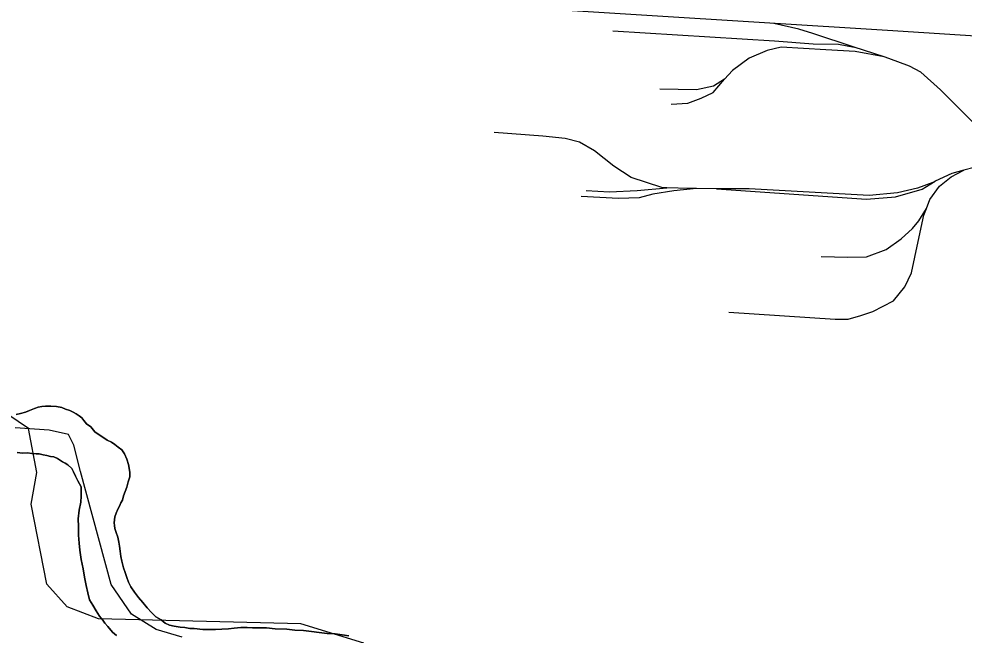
# Model space of a CAD drawing. Extents: x -59 to 82, y -3 to 49.
# Drawn here: x -12.781 to -12.112, y 33.336 to 33.772 of the extents above; entities that cross this region are included whole.
import ezdxf

# ---------------------------------------------------------------- set-up
doc = ezdxf.new("R2010")
doc.units = 0
for name, color, linetype in [('GM_X_Corporation', 7, 'Continuous'), ('GM_X_Major_River', 7, 'Continuous'), ('GM_X_Rail_Line', 7, 'Continuous')]:
    doc.layers.add(name, color=color, linetype=linetype)

msp = doc.modelspace()

# ---------------------------------------------------------------- linework, layer by layer
at = {"layer": 'GM_X_Corporation'}
for points in [[(-12.53648, 33.33008), (-12.58108, 33.34365), (-12.72411, 33.34734), (-12.7463, 33.35577), (-12.76069, 33.3718), (-12.77179, 33.42852), (-12.76788, 33.45092), (-12.77362, 33.48195), (-12.78823, 33.49202)], [(-12.66503, 33.33418), (-12.6833, 33.33968), (-12.70086, 33.35051), (-12.71512, 33.37163), (-12.73686, 33.45156), (-12.74161, 33.47012), (-12.74549, 33.47768), (-12.75918, 33.48095), (-12.78308, 33.4826)]]:
    msp.add_lwpolyline(points, dxfattribs=at)
at = {"layer": 'GM_X_Major_River'}
for points in [[(-12.70935, 33.42711), (-12.70825, 33.4294), (-12.70713, 33.43131), (-12.70642, 33.43436), (-12.70532, 33.43742), (-12.70422, 33.44047), (-12.70314, 33.44428), (-12.70204, 33.44772), (-12.70209, 33.45114), (-12.70292, 33.45645), (-12.70412, 33.46023), (-12.70569, 33.46401), (-12.70762, 33.46703), (-12.71031, 33.4689), (-12.71262, 33.47077), (-12.71491, 33.47226), (-12.71797, 33.47375), (-12.72679, 33.47972), (-12.72949, 33.48311), (-12.73256, 33.48535), (-12.73449, 33.48761), (-12.73603, 33.48949), (-12.73795, 33.49099), (-12.73987, 33.49249), (-12.74216, 33.4936), (-12.74446, 33.49471), (-12.74751, 33.49581), (-12.75018, 33.49692), (-12.75399, 33.49763), (-12.75779, 33.49797), (-12.76159, 33.49792), (-12.76424, 33.49751), (-12.76689, 33.4971), (-12.76954, 33.49631), (-12.77293, 33.49474), (-12.77595, 33.49357), (-12.77936, 33.49277), (-12.78239, 33.49197)], [(-12.78239, 33.49197), (-12.77936, 33.49277), (-12.77595, 33.49357), (-12.77293, 33.49474), (-12.76954, 33.49631), (-12.76689, 33.4971), (-12.76424, 33.49751), (-12.76159, 33.49792), (-12.75779, 33.49797), (-12.75399, 33.49763), (-12.75018, 33.49692), (-12.74751, 33.49581), (-12.74446, 33.49471), (-12.74216, 33.4936), (-12.73987, 33.49249), (-12.73795, 33.49099), (-12.73603, 33.48949), (-12.73449, 33.48761), (-12.73256, 33.48535), (-12.72949, 33.48311), (-12.72679, 33.47972), (-12.71797, 33.47375), (-12.71491, 33.47226), (-12.71262, 33.47077), (-12.71031, 33.4689), (-12.70762, 33.46703), (-12.70569, 33.46401), (-12.70412, 33.46023), (-12.70292, 33.45645), (-12.70209, 33.45114), (-12.70204, 33.44772), (-12.70314, 33.44428), (-12.70422, 33.44047), (-12.70532, 33.43742), (-12.70642, 33.43436), (-12.70713, 33.43131), (-12.70825, 33.4294), (-12.70935, 33.42711)], [(-12.78164, 33.465), (-12.77784, 33.46466), (-12.77442, 33.4647), (-12.77138, 33.46436), (-12.76833, 33.46402), (-12.76606, 33.46404), (-12.76339, 33.46332), (-12.76073, 33.46297), (-12.75806, 33.46224), (-12.75577, 33.46189), (-12.7531, 33.46078), (-12.74966, 33.45854), (-12.74774, 33.45743), (-12.74583, 33.45631), (-12.74313, 33.45368), (-12.74196, 33.45142), (-12.7404, 33.44839), (-12.73884, 33.44499), (-12.7365, 33.44084), (-12.73647, 33.43894), (-12.73644, 33.43628), (-12.73641, 33.434), (-12.73673, 33.42982), (-12.73779, 33.4241), (-12.73846, 33.41801), (-12.73839, 33.41269), (-12.73831, 33.40661), (-12.73785, 33.40092), (-12.7374, 33.39599), (-12.73655, 33.38916), (-12.73494, 33.38271), (-12.7341, 33.37664), (-12.73288, 33.37096), (-12.73167, 33.36565), (-12.73046, 33.36073), (-12.72813, 33.35695), (-12.7258, 33.3528), (-12.72346, 33.34903), (-12.72115, 33.3464), (-12.7196, 33.34413), (-12.71767, 33.34188), (-12.7142, 33.33774), (-12.71151, 33.33549)], [(-12.71151, 33.33549), (-12.7142, 33.33774), (-12.71767, 33.34188), (-12.7196, 33.34413), (-12.72115, 33.3464), (-12.72346, 33.34903), (-12.7258, 33.3528), (-12.72813, 33.35695), (-12.73046, 33.36073), (-12.73167, 33.36565), (-12.73288, 33.37096), (-12.7341, 33.37664), (-12.73494, 33.38271), (-12.73655, 33.38916), (-12.7374, 33.39599), (-12.73785, 33.40092), (-12.73831, 33.40661), (-12.73839, 33.41269), (-12.73846, 33.41801), (-12.73779, 33.4241), (-12.73673, 33.42982), (-12.73641, 33.434), (-12.73644, 33.43628), (-12.73647, 33.43894), (-12.7365, 33.44084), (-12.73884, 33.44499), (-12.7404, 33.44839), (-12.74196, 33.45142), (-12.74313, 33.45368), (-12.74583, 33.45631), (-12.74774, 33.45743), (-12.74966, 33.45854), (-12.7531, 33.46078), (-12.75577, 33.46189), (-12.75806, 33.46224), (-12.76073, 33.46297), (-12.76339, 33.46332), (-12.76606, 33.46404), (-12.76833, 33.46402), (-12.77138, 33.46436), (-12.77442, 33.4647), (-12.77784, 33.46466), (-12.78164, 33.465)], [(-12.5471, 33.3352), (-12.55167, 33.3359), (-12.55662, 33.3366), (-12.56231, 33.33692), (-12.56802, 33.33761), (-12.57334, 33.3383), (-12.57905, 33.33899), (-12.58513, 33.3393), (-12.59083, 33.33999), (-12.59919, 33.34027), (-12.60527, 33.34096), (-12.61059, 33.34089), (-12.61514, 33.34084), (-12.61894, 33.34117), (-12.6235, 33.34112), (-12.62805, 33.34068), (-12.63222, 33.34025), (-12.63677, 33.33982), (-12.64133, 33.33976), (-12.64512, 33.33971), (-12.64854, 33.33967), (-12.65044, 33.33965), (-12.65652, 33.34034), (-12.65956, 33.3403), (-12.66299, 33.34102), (-12.66641, 33.34136), (-12.67059, 33.34207), (-12.67402, 33.34278), (-12.67708, 33.34427), (-12.67977, 33.34652), (-12.68359, 33.34875), (-12.68667, 33.35175), (-12.68976, 33.35514), (-12.69285, 33.3589), (-12.69593, 33.36228), (-12.69864, 33.36605), (-12.70135, 33.36982), (-12.70292, 33.37322), (-12.7041, 33.37663), (-12.70529, 33.38003), (-12.70647, 33.38344), (-12.70768, 33.38798), (-12.70848, 33.39139), (-12.70891, 33.39519), (-12.70934, 33.3986), (-12.70976, 33.40164), (-12.71057, 33.40505), (-12.71176, 33.40845), (-12.71255, 33.41111), (-12.71296, 33.41338), (-12.71299, 33.41528), (-12.71267, 33.41947), (-12.71156, 33.42214), (-12.71046, 33.42481), (-12.70935, 33.42711)], [(-12.70935, 33.42711), (-12.71046, 33.42481), (-12.71156, 33.42214), (-12.71267, 33.41947), (-12.71299, 33.41528), (-12.71296, 33.41338), (-12.71255, 33.41111), (-12.71176, 33.40845), (-12.71057, 33.40505), (-12.70976, 33.40164), (-12.70934, 33.3986), (-12.70891, 33.39519), (-12.70848, 33.39139), (-12.70768, 33.38798), (-12.70647, 33.38344), (-12.70529, 33.38003), (-12.7041, 33.37663), (-12.70292, 33.37322), (-12.70135, 33.36982), (-12.69864, 33.36605), (-12.69593, 33.36228), (-12.69285, 33.3589), (-12.68976, 33.35514), (-12.68667, 33.35175), (-12.68359, 33.34875), (-12.67977, 33.34652), (-12.67708, 33.34427), (-12.67402, 33.34278), (-12.67059, 33.34207), (-12.66641, 33.34136), (-12.66299, 33.34102), (-12.65956, 33.3403), (-12.65652, 33.34034), (-12.65044, 33.33965), (-12.64854, 33.33967), (-12.64512, 33.33971), (-12.64133, 33.33976), (-12.63677, 33.33982), (-12.63222, 33.34025), (-12.62805, 33.34068), (-12.6235, 33.34112), (-12.61894, 33.34117), (-12.61514, 33.34084), (-12.61059, 33.34089), (-12.60527, 33.34096), (-12.59919, 33.34027), (-12.59083, 33.33999), (-12.58513, 33.3393), (-12.57905, 33.33899), (-12.57334, 33.3383), (-12.56802, 33.33761), (-12.56231, 33.33692), (-12.55662, 33.3366), (-12.55167, 33.3359), (-12.5471, 33.3352)]]:
    msp.add_lwpolyline(points, dxfattribs=at)
at = {"layer": 'GM_X_Rail_Line'}
for p, q in [((-12.16807, 33.74515), (-12.1893, 33.75214)), ((-12.28683, 33.65187), (-12.30103, 33.65191))]:
    msp.add_line(p, q, dxfattribs=at)
for points in [[(-11.78324, 33.7413), (-11.8158, 33.74215), (-11.88188, 33.74628), (-11.91868, 33.74798), (-12.04465, 33.75599), (-12.16588, 33.76389), (-12.33983, 33.7747), (-12.46458, 33.7826), (-12.63161, 33.79304), (-12.71214, 33.79815), (-12.73741, 33.79972), (-12.75029, 33.80179), (-12.76353, 33.80422), (-12.7775, 33.8075), (-12.79305, 33.81212)], [(-12.1893, 33.75214), (-12.21854, 33.76178), (-12.22845, 33.76491), (-12.24634, 33.76889)], [(-12.36011, 33.76354), (-12.24566, 33.7566), (-12.21847, 33.75455), (-12.20041, 33.7541), (-12.1893, 33.75214)], [(-12.16807, 33.74515), (-12.18863, 33.74898), (-12.20932, 33.75017), (-12.24099, 33.75203), (-12.251, 33.74963), (-12.26376, 33.74428), (-12.27541, 33.73556), (-12.28122, 33.72951)], [(-12.05483, 33.6711), (-12.06394, 33.67156), (-12.08207, 33.678), (-12.09763, 33.69124), (-12.12832, 33.72186), (-12.14218, 33.73434), (-12.15025, 33.73858), (-12.16496, 33.74413), (-12.16807, 33.74515)], [(-12.28122, 33.72951), (-12.28889, 33.72437), (-12.30107, 33.72179), (-12.32685, 33.72232)], [(-12.31888, 33.71163), (-12.30715, 33.71251), (-12.29777, 33.71598), (-12.28916, 33.72006), (-12.28122, 33.72951)], [(-12.32188, 33.65253), (-12.32559, 33.65267), (-12.34726, 33.65969), (-12.35953, 33.66773), (-12.37307, 33.67868), (-12.38378, 33.68488), (-12.39383, 33.6874), (-12.40975, 33.68895), (-12.44404, 33.69155)], [(-12.05483, 33.6711), (-12.08646, 33.6695), (-12.10435, 33.66688), (-12.11176, 33.66488)], [(-12.13827, 33.6378), (-12.13578, 33.64413), (-12.12892, 33.65373), (-12.12065, 33.66026), (-12.11176, 33.66488)], [(-12.11176, 33.66488), (-12.12036, 33.66257), (-12.13206, 33.65708)], [(-12.28683, 33.65187), (-12.18055, 33.64448), (-12.16019, 33.64621), (-12.14125, 33.65161), (-12.13206, 33.65708)], [(-12.13206, 33.65708), (-12.13373, 33.6563), (-12.14466, 33.65235), (-12.15883, 33.64899), (-12.17888, 33.64711), (-12.26367, 33.65186), (-12.28096, 33.65185), (-12.28683, 33.65187)], [(-12.30103, 33.65191), (-12.31692, 33.65044), (-12.33187, 33.64799), (-12.34157, 33.64544), (-12.35624, 33.645), (-12.38249, 33.64629)], [(-12.37913, 33.65048), (-12.36261, 33.64971), (-12.34301, 33.6505), (-12.32188, 33.65253)], [(-12.30103, 33.65191), (-12.30566, 33.65193), (-12.32188, 33.65253)], [(-12.27814, 33.56437), (-12.20276, 33.55938), (-12.19365, 33.55946), (-12.18472, 33.56201), (-12.17626, 33.56486), (-12.16166, 33.57253), (-12.15357, 33.58229), (-12.14888, 33.59233), (-12.14399, 33.61437), (-12.14015, 33.63302), (-12.13827, 33.6378)], [(-12.21275, 33.60389), (-12.19391, 33.60345), (-12.18063, 33.60372), (-12.16679, 33.60878), (-12.15621, 33.61641), (-12.14809, 33.62371), (-12.14351, 33.62914), (-12.13827, 33.6378)]]:
    msp.add_lwpolyline(points, dxfattribs=at)

doc.saveas('drawing.dxf')
